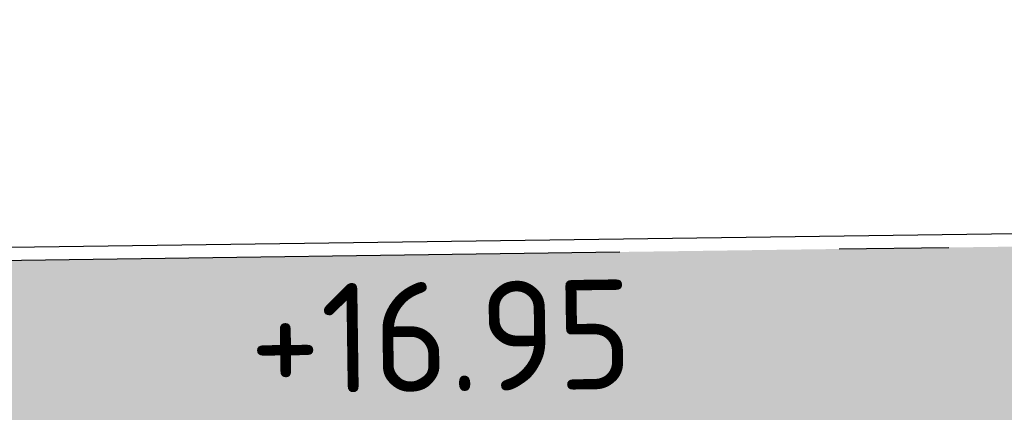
# Model space of a CAD drawing. Header units: metres. Extents: x 174282 to 175177, y 462028 to 462851.
# Tile 450 of 636: x 174580.62 to 174589.6, y 462486.97 to 462490.55. Entities that reach past the tile are written whole.
import ezdxf
from ezdxf.enums import TextEntityAlignment as Align

# ---------------------------------------------------------------- set-up
doc = ezdxf.new("R2010")
doc.units = ezdxf.units.M
doc.linetypes.add('VH-OPSLUITBAND_120X250', pattern=[26, 16, -4, 2, -4])
doc.layers.add('N-WE-GR-GRAS_BERM-NECTAR-ONDER-MAAIMES-V', color=7, linetype='Continuous', lineweight=25, true_color=0xc4ff8a)
for name, color, linetype, lineweight in [('N-WE-GW-NAP-T20', 90, 'Continuous', 25), ('N-WE-KL-TRACE_WENSTRACE-A', 1, 'Continuous', 20), ('N-WE-VH-KANTOPSLUITING_ACHTERKANTBAND-G', 50, 'Continuous', 25), ('N-WE-VH-KANTOPSLUITING_OPSLUITBAND_120X250-G', 152, 'VH-OPSLUITBAND_120X250', 25)]:
    doc.layers.add(name, color=color, linetype=linetype, lineweight=lineweight)
doc.styles.add('NLCS-ISO-M500-T20', font='NLCS-ISO.ttf', dxfattribs={"height": 1})

msp = doc.modelspace()

# ---------------------------------------------------------------- hatches: boundary and pattern name
at = {"layer": 'N-WE-GR-GRAS_BERM-NECTAR-ONDER-MAAIMES-V'}
h = msp.add_hatch(color=256, dxfattribs=at)
h.dxf.hatch_style = 1
edge = h.paths.add_edge_path()
edge.add_line((174506.8722647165, 462472.0706105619), (174508.3668453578, 462470.4544528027))
edge.add_arc((174509.1010275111, 462471.1334053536), 1.000000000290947, 222.7618457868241, 260.0650187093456)
edge.add_line((174508.9284969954, 462470.1484011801), (174512.0978710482, 462469.5932626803))
edge.add_arc((174512.0461118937, 462469.2977614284), 0.2999999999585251, -76.9944974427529, 80.06501873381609, ccw=False)
edge.add_line((174512.1136252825, 462469.0054568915), (174507.7738354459, 462468.0030984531))
edge.add_arc((174507.5487908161, 462468.9774469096), 1.000000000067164, 190.9805469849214, 283.00550256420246, ccw=False)
edge.add_line((174506.5670989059, 462468.7869712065), (174506.0143276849, 462471.6358964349))
edge.add_arc((174506.5051736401, 462471.7311342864), 0.5000000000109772, 42.76184579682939, 190.9805469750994, ccw=False)
edge = h.paths.add_edge_path()
edge.add_line((174516.6323216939, 462469.4060991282), (174516.8743805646, 462470.1935582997))
edge.add_arc((174512.8320123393, 462387.4683916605), 82.82387298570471, 87.20246491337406, 87.2996574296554)
edge.add_arc((174517.8342196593, 462493.5264657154), 23.35209958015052, 265.40037449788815, 267.29965747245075, ccw=False)
edge.add_arc((174520.256021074, 462523.6290876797), 53.5519832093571, 265.06542591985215, 265.4003745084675, ccw=False)
edge.add_arc((174846.8883331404, 466306.8042798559), 3850.801409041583, 265.025926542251, 265.0654258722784, ccw=False)
edge.add_arc((174528.7065299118, 462650.9168897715), 181.0940271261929, 264.5047835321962, 265.0259265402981, ccw=False)
edge.add_arc((174513.8844813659, 462496.8492070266), 26.3150104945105, 263.13763409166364, 264.5047836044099, ccw=False)
edge.add_arc((174510.8437332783, 462471.5826792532), 0.8661681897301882, 236.2616235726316, 263.1376340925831, ccw=False)
edge.add_arc((174513.4354846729, 462475.4632133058), 5.532614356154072, 225.7098442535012, 236.2616235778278, ccw=False)
edge.add_arc((174513.2492269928, 462475.2722823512), 5.265881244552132, 218.7885548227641, 225.7098442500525, ccw=False)
edge.add_arc((174513.2324586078, 462475.2588057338), 5.244368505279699, 211.853066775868, 218.788554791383, ccw=False)
edge.add_arc((174511.36997528, 462474.1016276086), 3.051674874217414, 198.605456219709, 211.8530667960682, ccw=False)
edge.add_arc((174515.8236667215, 462475.6009325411), 7.750960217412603, 190.3042534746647, 198.6054562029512, ccw=False)
edge.add_arc((174512.1443540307, 462474.9320059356), 4.011333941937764, 175.1960595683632, 190.3042534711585, ccw=False)
edge.add_arc((174509.727962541, 462475.135083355), 1.586423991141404, 151.0635013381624, 175.1960595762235, ccw=False)
edge.add_arc((174510.8083403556, 462474.5377844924), 2.820920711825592, 133.241151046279, 151.0635013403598, ccw=False)
edge.add_arc((174512.1754885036, 462473.084013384), 4.816552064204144, 119.62474567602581, 133.2411510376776, ccw=False)
edge.add_arc((174552.9861712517, 462401.3164084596), 87.3762331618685, 118.62901995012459, 119.6247456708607, ccw=False)
edge.add_arc((174552.1652429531, 462402.8202843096), 85.66288385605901, 117.6233853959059, 118.62901985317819, ccw=False)
edge.add_arc((174571.3684087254, 462366.1245031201), 127.079570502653, 116.75983376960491, 117.6233853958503, ccw=False)
edge.add_arc((174519.5907612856, 462468.8056224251), 12.0824529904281, 113.95899714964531, 116.75983360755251, ccw=False)
edge.add_arc((174516.4244501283, 462475.9309925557), 4.28524670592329, 101.61473334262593, 113.95899716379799, ccw=False)
edge.add_arc((174519.7939990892, 462459.5372331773), 21.02171009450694, 96.0499339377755, 101.614733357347, ccw=False)
edge.add_arc((174519.5539277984, 462461.8023674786), 18.7438892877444, 91.98342373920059, 96.04993393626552, ccw=False)
edge.add_arc((174518.7314112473, 462485.5531675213), 5.021148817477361, 271.9834237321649, 279.8448208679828)
edge.add_arc((174503.1143377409, 462575.5465944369), 96.35958471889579, 279.8448208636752, 280.4169174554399)
edge.add_arc((174540.0695630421, 462374.5277018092), 108.0279977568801, 99.87660013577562, 100.416916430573, ccw=False)
edge.add_arc((174611.1187082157, 461966.4505169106), 522.2440885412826, 99.73731108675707, 99.87660014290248, ccw=False)
edge.add_arc((174557.1765153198, 462280.7926736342), 203.3071799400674, 99.51406833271, 99.73731120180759, ccw=False)
edge.add_arc((174525.9196477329, 462467.2950228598), 14.20372138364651, 94.41916903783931, 99.51406832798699, ccw=False)
edge.add_arc((174523.6991719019, 462496.0270162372), 14.6139460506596, 274.4191675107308, 279.4420032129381)
edge.add_arc((174518.0917972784, 462529.744997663), 48.7950069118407, 279.4420032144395, 280.6924882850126)
edge.add_arc((174522.7069858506, 462505.3022377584), 23.92035159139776, 280.6924882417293, 282.4785291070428)
edge.add_arc((174451.6702421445, 462826.297490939), 352.6819240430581, 282.4785290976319, 282.6573535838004)
edge.add_arc((174442.5709106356, 462866.81499755), 394.2086163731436, 282.6573537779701, 282.826497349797)
edge.add_arc((174484.0982328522, 462684.4222808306), 207.1481405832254, 282.8264973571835, 283.1675408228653)
edge.add_arc((174549.36424484, 462405.4484203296), 79.35852105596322, 102.61653718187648, 103.16754094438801, ccw=False)
edge.add_arc((174536.0995987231, 462464.7106849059), 18.62988827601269, 100.51855342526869, 102.61653718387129, ccw=False)
edge.add_arc((174520.2521318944, 462550.0617107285), 68.17990272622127, 280.5185533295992, 281.6151866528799)
edge.add_arc((174529.2798685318, 462506.1411128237), 23.34109198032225, 281.6151866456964, 283.9213159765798)
edge.add_arc((174536.7510992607, 462475.9993623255), 7.712803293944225, 99.9089776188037, 103.92131585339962, ccw=False)
edge.add_arc((174536.9541835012, 462474.8368176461), 8.892953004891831, 95.72977556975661, 99.9089776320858, ccw=False)
edge.add_arc((174533.5703636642, 462508.5609757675), 25.00054309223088, 275.7297755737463, 278.2219567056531)
edge.add_arc((174452.811408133, 463067.4720194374), 589.7160144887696, 278.2219567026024, 278.35766803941)
edge.add_arc((174515.0832019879, 462643.6014603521), 161.2956284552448, 278.3576685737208, 278.617162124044)
edge.add_arc((174515.9002884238, 462638.2096520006), 155.8422599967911, 278.6171621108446, 278.9713485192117)
edge.add_arc((174471.0128064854, 462922.5382065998), 443.6922434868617, 278.9713485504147, 279.1812585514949)
edge.add_arc((174535.686807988, 462522.3995965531), 38.36073259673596, 279.181258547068, 281.0986766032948)
edge.add_arc((174551.361744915, 462442.4940039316), 43.06780895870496, 99.28908021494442, 101.09867606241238, ccw=False)
edge.add_arc((174546.4068064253, 462472.7882118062), 12.37105919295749, 94.85589775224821, 99.28908021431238, ccw=False)
edge.add_arc((174544.7179791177, 462492.6673146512), 7.579651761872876, 274.8558976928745, 280.5204158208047)
edge.add_arc((174542.3759099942, 462505.278907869), 20.40687169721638, 280.5204158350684, 281.9701242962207)
edge.add_arc((174560.3238618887, 462420.6234024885), 66.1303085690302, 101.16481882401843, 101.97012416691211, ccw=False)
edge.add_arc((174573.9254931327, 462351.7080823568), 136.3750643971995, 100.47464633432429, 101.16481882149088, ccw=False)
edge.add_arc((174550.0233902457, 462480.9915356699), 4.9006493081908, 96.83324317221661, 100.4746464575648, ccw=False)
edge.add_arc((174550.5535110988, 462476.5676416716), 9.356192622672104, 91.69007609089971, 96.83324316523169, ccw=False)
edge.add_arc((174548.5671122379, 462543.8896166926), 57.99508131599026, 271.6900760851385, 273.7552770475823)
edge.add_arc((174504.6026360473, 463213.7126150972), 729.2593544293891, 273.7552770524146, 273.8943373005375)
edge.add_arc((174593.483444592, 461908.0598701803), 579.415123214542, 93.73832729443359, 93.89433476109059, ccw=False)
edge.add_arc((174579.0645617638, 462128.7383778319), 358.2660605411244, 93.11394395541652, 93.73832729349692, ccw=False)
edge.add_arc((174563.3636545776, 462417.3465935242), 69.23107883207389, 91.69353773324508, 93.11394394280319, ccw=False)
edge.add_arc((174562.3027090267, 462453.2300565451), 33.3319350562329, 89.03198892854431, 91.69353773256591, ccw=False)
edge.add_arc((174563.9395463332, 462550.1038937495), 63.55572964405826, 269.0319889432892, 270.9593752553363)
edge.add_arc((174562.8608954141, 462614.5170299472), 127.9778966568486, 270.9593752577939, 271.8981626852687)
edge.add_arc((174568.7672830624, 462436.2987609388), 50.3382182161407, 90.40126084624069, 91.89816269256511, ccw=False)
edge.add_arc((174570.0045005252, 462259.6401584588), 227.0011530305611, 89.89034372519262, 90.40126084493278, ccw=False)
edge.add_arc((174568.6000855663, 461525.8294141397), 960.8132412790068, 89.64200531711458, 89.89034372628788, ccw=False)
edge.add_arc((174567.5439977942, 461356.8085171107), 1129.837437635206, 89.53169686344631, 89.64200531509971, ccw=False)
edge.add_arc((174572.9859090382, 462022.5986220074), 464.0250930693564, 89.35957101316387, 89.53169688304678, ccw=False)
edge.add_arc((174577.2754447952, 462406.3446177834), 80.25512369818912, 88.42972759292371, 89.3595710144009, ccw=False)
edge.add_arc((174573.2955571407, 462261.1636477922), 225.4906343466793, 87.8750011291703, 88.42972759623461, ccw=False)
edge.add_arc((174580.0172332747, 462442.3153081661), 44.21431215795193, 86.44544780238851, 87.87500112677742, ccw=False)
edge.add_arc((174574.2408281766, 462349.3249972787), 137.3838606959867, 85.6344749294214, 86.44544775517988, ccw=False)
edge.add_arc((174582.9310188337, 462463.1594963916), 23.21813640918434, 83.19624944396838, 85.63447493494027, ccw=False)
edge.add_arc((174582.7328930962, 462461.4988887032), 24.89052144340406, 80.84137178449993, 83.1962494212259, ccw=False)
edge.add_arc((174585.6971389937, 462479.8848044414), 6.267185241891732, 74.11938110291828, 80.84137180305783, ccw=False)
edge.add_arc((174583.6893214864, 462472.8272463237), 13.6047909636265, 69.5584469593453, 74.11938119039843, ccw=False)
edge.add_arc((174585.8145214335, 462478.5290763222), 7.519781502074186, 63.818857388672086, 69.55844697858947, ccw=False)
edge.add_arc((174587.010442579, 462480.9615296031), 4.809236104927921, 56.64012273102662, 63.81885740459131, ccw=False)
edge.add_arc((174587.6209485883, 462481.8888228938), 3.699015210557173, 48.37979345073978, 56.640122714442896, ccw=False)
edge.add_arc((174585.6381590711, 462479.6571390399), 6.68429025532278, 42.23730178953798, 48.37979356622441, ccw=False)
edge.add_arc((174585.3766498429, 462479.4197065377), 7.037505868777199, 35.48776158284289, 42.23730178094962, ccw=False)
edge.add_arc((174585.0814714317, 462479.2092529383), 7.400026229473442, 28.905810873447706, 35.48776158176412, ccw=False)
edge.add_arc((174586.1085273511, 462479.7763541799), 6.226805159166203, 22.920315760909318, 28.905810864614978, ccw=False)
edge.add_arc((174588.5977171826, 462480.8288693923), 3.524240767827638, 14.96144120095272, 22.92031566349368, ccw=False)
edge.add_arc((174588.3401823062, 462480.7600488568), 3.790812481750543, 5.522754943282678, 14.96144118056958, ccw=False)
edge.add_arc((174588.23407281, 462480.7497891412), 3.897416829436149, -3.785661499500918, 5.522754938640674, ccw=False)
edge.add_arc((174586.32457694, 462480.8761377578), 5.811088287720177, 352.11263659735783, 356.21433849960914, ccw=False)
edge.add_line((174592.0806908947, 462480.078704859), (174593.2823082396, 462480.0607259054))
edge.add_arc((174383.4057991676, 462483.2009481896), 209.9000001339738, 359.1427908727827, 360.7770402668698)
edge.add_line((174593.2864966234, 462486.0475060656), (174593.2528024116, 462488.5318274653))
edge.add_line((174593.2528024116, 462488.5318274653), (174552.0968838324, 462487.9736403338))
edge.add_line((174552.0968838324, 462487.9736403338), (174513.5146415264, 462482.3033498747))
edge.add_arc((174514.9512371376, 462472.5283515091), 9.87999999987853, 98.36069860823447, 195.4004041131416)
edge.add_line((174505.4259930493, 462469.9045898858), (174506.3446610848, 462466.5694784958))
edge.add_line((174506.3446610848, 462466.5694784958), (174516.6323216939, 462469.4060991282))
at = {"layer": 'N-WE-KL-TRACE_WENSTRACE-A'}
h = msp.add_hatch(dxfattribs=at)
h.set_pattern_fill('AKL-WENSTRACE', color=256, scale=5, pattern_type=2)
h.set_pattern_definition([(45, (7036.025870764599, -5459.313215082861), (-0.4419417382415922, 0.4419417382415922), [])])
edge = h.paths.add_edge_path()
edge.add_arc((174871.640041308, 462346.1759887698), 277.7267564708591, 167.4909955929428, 170.0783668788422)
edge.add_line((174598.0668715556, 462394.0285963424), (174597.8977231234, 462393.0405319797))
edge.add_arc((174837.8543264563, 462352.4704602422), 243.362080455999, 170.4036096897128, 170.6915752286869)
edge.add_line((174597.6968516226, 462391.8340155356), (174598.7008328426, 462391.7765815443))
edge.add_arc((174850.6854382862, 462350.1896270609), 255.3932578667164, 167.5467652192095, 170.6285132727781, ccw=False)
edge.add_line((174601.3009857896, 462405.263314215), (174631.1794015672, 462402.8880249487))
edge.add_line((174631.1794015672, 462402.8880249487), (174631.1794015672, 462418.5060067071))
edge.add_line((174631.1794015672, 462418.5060067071), (174648.2794015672, 462418.5060067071))
edge.add_line((174648.2794015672, 462418.5060067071), (174648.2794015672, 462426.8823444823))
edge.add_line((174648.2794015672, 462426.8823444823), (174677.4794015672, 462426.8823444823))
edge.add_line((174677.4794015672, 462426.8823444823), (174677.4794015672, 462440.7908352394))
edge.add_line((174677.4794015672, 462440.7908352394), (174695.6675709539, 462440.7908352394))
edge.add_line((174695.6675709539, 462440.7908352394), (174695.6675708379, 462428.3020516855))
edge.add_line((174695.6675708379, 462428.3020516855), (174696.6675708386, 462428.3819349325))
edge.add_line((174696.6675708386, 462428.3819349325), (174696.6675710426, 462450.3258998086))
edge.add_arc((174666.9675710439, 462450.3259000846), 29.69999999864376, 359.9999994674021, 370.5157417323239)
edge.add_line((174696.1687536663, 462455.7463182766), (174694.6737609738, 462463.8002272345))
edge.add_line((174694.6737609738, 462463.8002272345), (174693.7024938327, 462463.5534103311))
edge.add_line((174693.7024938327, 462463.5534103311), (174695.1855488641, 462455.5638126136))
edge.add_arc((174666.9675710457, 462450.3259000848), 28.69999999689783, -5.329113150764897e-07, 10.515741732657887, ccw=False)
edge.add_line((174695.6675710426, 462450.3258998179), (174695.6675709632, 462441.7908352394))
edge.add_line((174695.6675709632, 462441.7908352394), (174683.5675710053, 462441.7908352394))
edge.add_line((174683.5675710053, 462441.7908352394), (174683.5675710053, 462474.9004003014))
edge.add_line((174683.5675710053, 462474.9004003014), (174632.8224872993, 462474.9003244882))
edge.add_line((174632.8224872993, 462474.9003244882), (174610.4028021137, 462476.682655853))
edge.add_line((174610.4028021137, 462476.682655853), (174610.2317172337, 462475.6931018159))
edge.add_line((174610.2317172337, 462475.6931018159), (174632.7828014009, 462473.900324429))
edge.add_line((174632.7828014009, 462473.900324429), (174682.567570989, 462473.9003988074))
edge.add_line((174682.567570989, 462473.9003988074), (174682.5675710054, 462441.7908352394))
edge.add_line((174682.5675710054, 462441.7908352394), (174676.4794015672, 462441.7908352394))
edge.add_line((174676.4794015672, 462441.7908352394), (174676.4794015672, 462427.8823444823))
edge.add_line((174676.4794015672, 462427.8823444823), (174647.2794015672, 462427.8823444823))
edge.add_line((174647.2794015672, 462427.8823444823), (174647.2794015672, 462419.5060067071))
edge.add_line((174647.2794015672, 462419.5060067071), (174630.1794015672, 462419.5060067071))
edge.add_line((174630.1794015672, 462419.5060067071), (174630.1794015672, 462403.9706784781))
edge.add_line((174630.1794015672, 462403.9706784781), (174602.9529161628, 462406.1351432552))
edge.add_line((174602.9529161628, 462406.1351432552), (174605.0146463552, 462432.069345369))
edge.add_line((174605.0146463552, 462432.069345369), (174607.7423055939, 462444.6928849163))
edge.add_line((174607.7423055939, 462444.6928849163), (174610.2027191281, 462475.6420663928))
edge.add_line((174610.2027191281, 462475.6420663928), (174610.3906909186, 462476.6836186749))
edge.add_line((174610.3906909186, 462476.6836186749), (174610.0917890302, 462494.1507060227))
edge.add_line((174610.0917890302, 462494.1507060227), (174594.573118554, 462493.9402302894))
edge.add_line((174594.573118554, 462493.9402302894), (174593.9422332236, 462530.8076091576))
edge.add_line((174593.9422332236, 462530.8076091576), (174592.9444635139, 462530.6687209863))
edge.add_line((174592.9444635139, 462530.6687209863), (174593.5903141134, 462492.9268087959))
edge.add_line((174593.5903141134, 462492.9268087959), (174609.1089845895, 462493.1372845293))
edge.add_line((174609.1089845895, 462493.1372845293), (174609.3713832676, 462477.8033545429))
edge.add_line((174609.3713832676, 462477.8033545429), (174606.8246991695, 462445.7689882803))
edge.add_line((174606.8246991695, 462445.7689882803), (174581.0353072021, 462447.8192062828))
edge.add_line((174581.0353072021, 462447.8192062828), (174581.09273299, 462446.81148599))
edge.add_line((174581.09273299, 462446.81148599), (174606.7365046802, 462444.7728445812))
edge.add_line((174606.7365046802, 462444.7728445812), (174604.0577947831, 462432.3758413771))
edge.add_line((174604.0577947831, 462432.3758413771), (174601.9778609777, 462406.2126586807))
edge.add_line((174601.9778609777, 462406.2126586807), (174600.5059680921, 462406.3296719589))

# ---------------------------------------------------------------- linework, layer by layer
at = {"layer": 'N-WE-VH-KANTOPSLUITING_ACHTERKANTBAND-G'}
msp.add_lwpolyline([(174506.2289698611, 462466.5376109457), (174505.3103018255, 462469.8727223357, -0.4506755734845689), (174513.4971929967, 462482.4220745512), (174552.0873039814, 462488.0935214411), (174597.0937255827, 462488.7039319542)], format="xyb", dxfattribs=at)
at = {"layer": 'N-WE-VH-KANTOPSLUITING_OPSLUITBAND_120X250-G', "ltscale": 0.5}
msp.add_lwpolyline([(174506.3446610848, 462466.5694784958), (174505.4259930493, 462469.9045898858, -0.4506755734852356), (174513.5146415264, 462482.3033498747), (174552.0968838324, 462487.9736403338), (174597.0953529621, 462488.5839429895)], format="xyb", dxfattribs=at)

# ---------------------------------------------------------------- texts
at = {"layer": 'N-WE-GW-NAP-T20', "style": 'NLCS-ISO-M500-T20'}
msp.add_text('+16.95', height=1, rotation=0.7800000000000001, dxfattribs=at).set_placement((174584.4530278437, 462488.1624553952), align=Align.TOP_CENTER)

doc.saveas('drawing.dxf')
